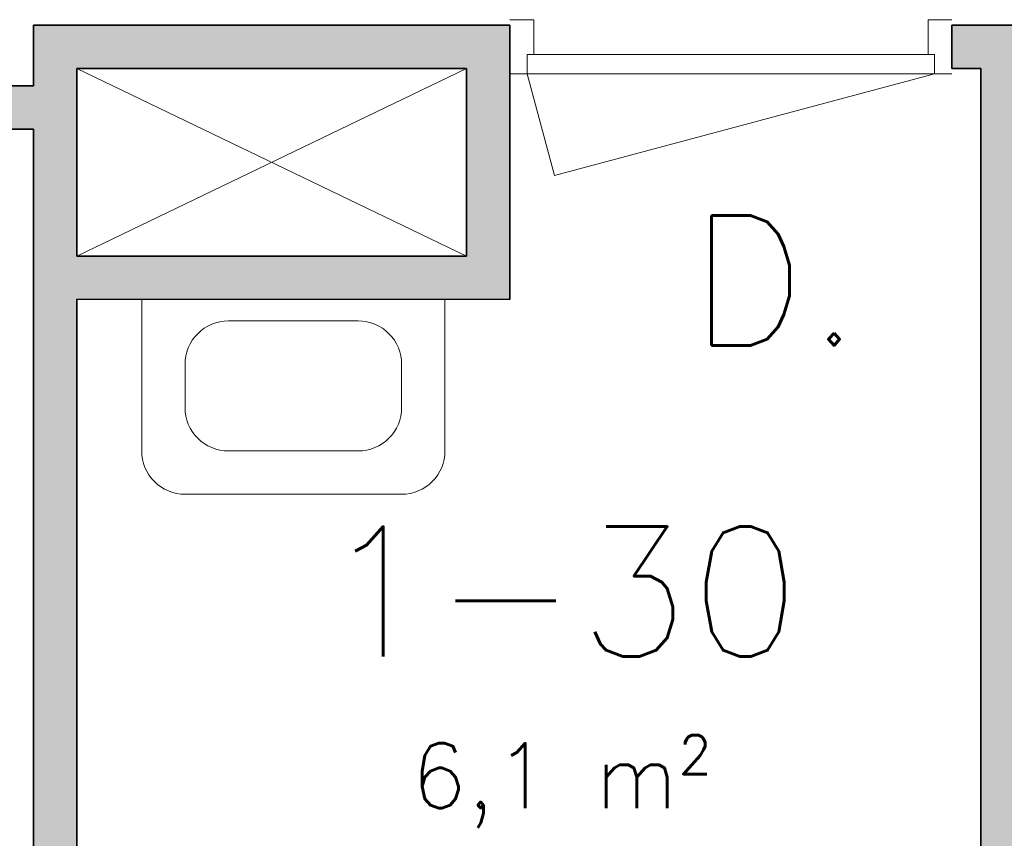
# Model space of a CAD drawing. Header units: millimetres. Extents: x -13022 to 1371524, y -38729 to 632593.
# Tile 276 of 381: x 639186 to 641459, y 579960 to 581850. Entities that reach past the tile are written whole.
import ezdxf

# ---------------------------------------------------------------- set-up
doc = ezdxf.new("R2010")
doc.units = ezdxf.units.MM
doc.header["$LTSCALE"] = 35
for name, color, linetype, lineweight in [('A LIJN 1', 1, 'Continuous', 20), ('A LIJN 2', 2, 'Continuous', 35), ('A LIJN 5', 5, 'Continuous', 13), ('A LIJN 9', 252, 'Continuous', 18), ('B95 tekst', 7, 'Continuous', 25)]:
    doc.layers.add(name, color=color, linetype=linetype, lineweight=lineweight)
doc.styles.add('Algemeen', font='simplex.shx', dxfattribs={"height": 2.5})

msp = doc.modelspace()

# ---------------------------------------------------------------- hatches: boundary and pattern name
at = {"layer": 'A LIJN 9', "ltscale": 0.1}
h = msp.add_hatch(color=256, dxfattribs=at)
h.dxf.hatch_style = 1
h.paths.add_polyline_path([(640317.956, 581837.86), (639317.95, 581837.858), (639217.95, 581837.86), (639217.95, 581697.858), (638165.941, 581697.856), (638165.941, 581597.855), (639217.95, 581597.857), (639217.949, 578421.738), (643691.869, 578421.715), (643691.933, 581607.86), (643791.941, 581607.86), (643791.941, 581837.86), (643691.869, 581837.86), (643591.938, 581837.862), (642591.869, 581837.86), (642591.869, 581737.86), (642591.869, 581204.724), (643591.925, 581204.702), (643591.871, 578521.715), (642598.37, 578521.72), (642598.37, 579721.687), (642498.369, 579721.687), (642498.369, 578521.721), (641504.866, 578521.726), (641504.868, 581737.86), (641571.868, 581737.86), (641571.868, 581837.86), (641337.952, 581837.86), (641337.952, 581737.86), (641404.867, 581737.86), (641404.865, 578521.727), (640411.429, 578521.732), (640411.429, 579721.734), (640311.429, 579721.734), (640311.429, 578521.732), (639317.949, 578521.738), (639317.95, 581204.739), (640317.95, 581204.735), (640317.95, 581737.86)])
h.paths.add_polyline_path([(640217.95, 581737.86), (640217.95, 581304.735), (639317.95, 581304.74), (639317.95, 581737.858)], flags=16)
h.paths.add_polyline_path([(642691.87, 581737.86), (643591.936, 581737.86), (643591.927, 581304.703), (642691.87, 581304.723)], flags=16)

# ---------------------------------------------------------------- linework, layer by layer
at = {"layer": 'A LIJN 1', "linetype": 'Continuous'}
for p, q in [((639317.95, 581737.858), (640217.95, 581304.739)), ((639317.954, 581304.773), (640217.95, 581737.86)), ((639667.951, 581154.754), (639967.951, 581154.754)), ((639567.951, 580954.754), (639567.951, 581054.754)), ((640067.951, 581054.754), (640067.951, 580954.754)), ((639667.951, 580854.755), (639967.951, 580854.755))]:
    msp.add_line(p, q, dxfattribs=at)
at = {"layer": 'A LIJN 1'}
for points in [[(640167.95, 581204.754), (639467.95, 581204.754)], [(639467.95, 581204.754), (639467.951, 580854.754)], [(640167.951, 580854.754), (640167.95, 581204.754)], [(639567.951, 580754.754), (640067.951, 580754.754)]]:
    msp.add_lwpolyline(points, dxfattribs=at)
at = {"layer": 'A LIJN 1', "linetype": 'Continuous', "extrusion": (0, 0, -1)}
for centre, major_axis, start_param, end_param in [((639667.951, 581054.754), (-70.711, 70.711), 5.49778714, 7.06858351), ((639967.951, 581054.754), (70.711, 70.711), -0.78539816, 0.78539821), ((639667.951, 580954.754), (70.711, 70.711), 2.35619449, 3.92699086), ((639967.951, 580954.754), (-70.711, 70.711), 2.35619449, 3.92699086)]:
    msp.add_ellipse(centre, major_axis=major_axis, ratio=1, start_param=start_param, end_param=end_param, dxfattribs=at)
at = {"layer": 'A LIJN 1'}
for centre, start_param, end_param in [((639567.951, 580854.754), 2.35619399, 3.92699132), ((640067.951, 580854.754), 3.9269902, 5.49778776)]:
    msp.add_ellipse(centre, major_axis=(70.711, 70.711), ratio=1, start_param=start_param, end_param=end_param, dxfattribs=at)
at = {"layer": 'A LIJN 2'}
for p, q in [((639217.95, 581837.86), (639317.95, 581837.858)), ((639217.95, 581697.858), (639217.95, 581837.86)), ((639317.95, 581837.858), (640317.956, 581837.86)), ((640317.956, 581837.86), (640317.956, 581737.86)), ((641337.952, 581837.86), (641571.868, 581837.86)), ((641337.952, 581837.86), (641337.952, 581737.86)), ((639317.95, 581737.858), (640217.95, 581737.86)), ((639317.95, 581304.74), (639317.95, 581737.858)), ((640217.95, 581304.735), (640217.95, 581737.86)), ((640317.95, 581204.735), (640317.95, 581737.86)), ((641337.952, 581737.86), (641404.867, 581737.86)), ((641404.867, 581737.86), (641404.865, 578522.253)), ((639217.949, 581697.858), (638165.941, 581697.856)), ((639217.95, 581597.857), (638165.941, 581597.855)), ((639217.949, 578421.738), (639217.95, 581597.857)), ((639317.95, 581304.74), (640217.95, 581304.735)), ((639317.949, 578521.738), (639317.95, 581204.739)), ((639317.95, 581204.739), (640317.95, 581204.735))]:
    msp.add_line(p, q, dxfattribs=at)
at = {"layer": 'A LIJN 5', "linetype": 'Continuous'}
for p, q in [((641282.954, 581770.36), (640372.96, 581770.365)), ((640357.957, 581725.36), (641297.957, 581725.36)), ((640357.957, 581725.359), (640420.927, 581490.353)), ((640420.927, 581490.353), (641297.961, 581725.354))]:
    msp.add_line(p, q, dxfattribs=at)
for points, invisible_edges in [([(640317.956, 581850.36), (640372.96, 581850.359), (640357.957, 581770.366)], 14), ([(640372.96, 581850.359), (640372.96, 581770.365), (640357.957, 581770.366)], 12), ([(641297.957, 581770.36), (641282.954, 581770.36), (641282.954, 581850.354)], 12), ([(641337.958, 581850.353), (641297.957, 581770.36), (641282.954, 581850.354)], 3), ([(640357.957, 581770.366), (640357.957, 581725.36), (640317.956, 581725.36)], 12), ([(641337.958, 581725.353), (641297.957, 581725.354), (641297.957, 581770.36)], 12)]:
    msp.add_3dface(points, dxfattribs=dict(at, invisible_edges=invisible_edges))

# ---------------------------------------------------------------- texts
at = {"layer": 'B95 tekst', "style": 'Algemeen'}
msp.add_text('D.', height=300, dxfattribs=at).set_placement((640731.438, 581098.221))
at = {"layer": 'B95 tekst', "insert": (640436.75, 580680.16), "char_height": 300, "width": 4383.91272, "attachment_point": 2, "style": 'Algemeen'}
msp.add_mtext('\\pt3600;1-30{\\H0.5x;\\C1;\\P\\ptz;\\C256;6,1 m²}', dxfattribs=at)

doc.saveas('drawing.dxf')
